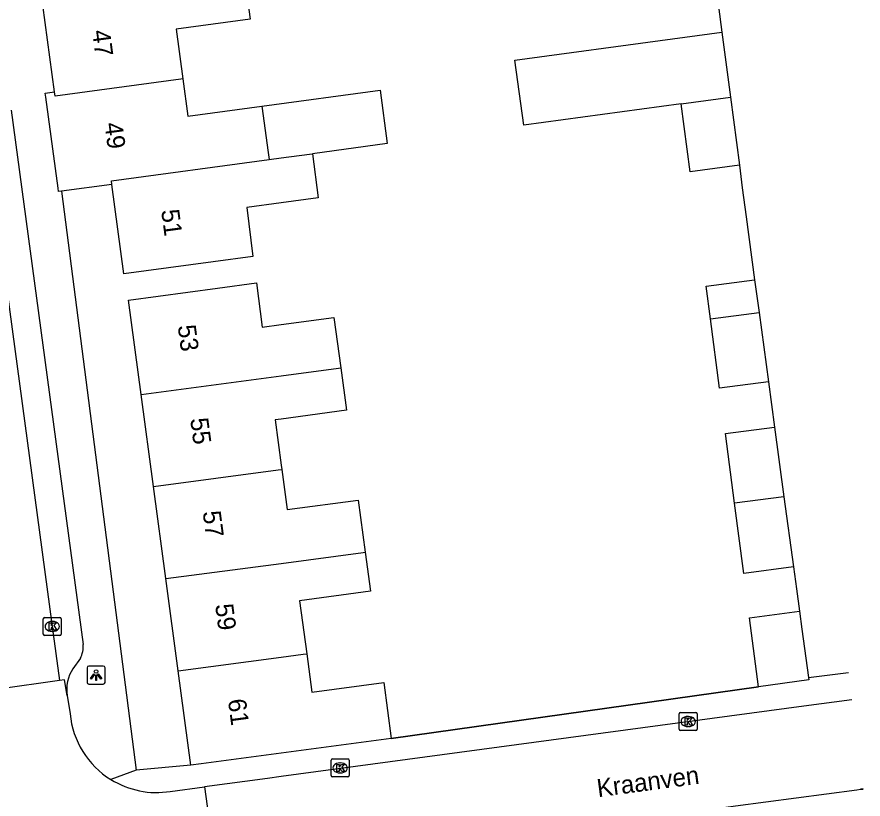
# Model space of a CAD drawing. Extents: x 163150 to 163546, y 380933 to 381635.
# Drawn here: x 163485.3 to 163532.37, y 381322.5 to 381366.01 of the extents above; entities that cross this region are included whole.
import ezdxf

# ---------------------------------------------------------------- set-up
doc = ezdxf.new("R2010")
doc.units = 0
for name, color, linetype in [('IMGEO_Kolk', 7, 'Continuous'), ('IMGEO_Lichtpunt', 7, 'Continuous'), ('IMGEO_Muur', 7, 'Continuous'), ('IMGEO_Openbare_ruimte_label', 7, 'Continuous'), ('IMGEO_Pand', 7, 'Continuous'), ('IMGEO_Pand_nummerreeks', 7, 'Continuous'), ('IMGEO_Rijbaan_lokaal_open', 7, 'Continuous'), ('IMGEO_Voetpad_open', 7, 'Continuous')]:
    doc.layers.add(name, color=color, linetype=linetype)

msp = doc.modelspace()

# ---------------------------------------------------------------- linework, layer by layer
at = {"layer": 'IMGEO_Kolk'}
for p, q in [((163486.766, 381331.681), (163486.766, 381332.533)), ((163486.841, 381332.607), (163487.693, 381332.607)), ((163487.767, 381332.533), (163487.767, 381331.681)), ((163487.254, 381332.387), (163487.279, 381332.387)), ((163487.693, 381331.607), (163486.841, 381331.607)), ((163487.277, 381331.827), (163487.252, 381331.827)), ((163522.141, 381326.39), (163522.141, 381327.242)), ((163522.216, 381327.316), (163523.068, 381327.316)), ((163522.629, 381327.096), (163522.654, 381327.096)), ((163523.142, 381327.242), (163523.142, 381326.39)), ((163522.652, 381326.536), (163522.627, 381326.536)), ((163523.068, 381326.316), (163522.216, 381326.316)), ((163502.776, 381323.807), (163502.776, 381324.659)), ((163502.851, 381324.733), (163503.703, 381324.733)), ((163503.264, 381324.513), (163503.289, 381324.513)), ((163503.777, 381324.659), (163503.777, 381323.807)), ((163503.703, 381323.733), (163502.851, 381323.733)), ((163503.287, 381323.953), (163503.262, 381323.953))]:
    msp.add_line(p, q, dxfattribs=at)
for points in [[(163486.766, 381331.681), (163486.766, 381332.533)], [(163486.841, 381332.607), (163487.693, 381332.607)], [(163487.767, 381332.533), (163487.767, 381331.681)], [(163487.087, 381332.307), (163487.21, 381332.307), (163487.21, 381332.156), (163487.34, 381332.307), (163487.504, 381332.307), (163487.358, 381332.156), (163487.511, 381331.907), (163487.359, 381331.907), (163487.274, 381332.071), (163487.21, 381332.004), (163487.21, 381331.907), (163487.087, 381331.907), (163487.087, 381332.307)], [(163487.693, 381331.607), (163486.841, 381331.607)], [(163522.141, 381326.39), (163522.141, 381327.242)], [(163522.216, 381327.316), (163523.068, 381327.316)], [(163522.462, 381327.016), (163522.585, 381327.016), (163522.585, 381326.865), (163522.715, 381327.016), (163522.879, 381327.016), (163522.733, 381326.865), (163522.886, 381326.616), (163522.734, 381326.616), (163522.649, 381326.78), (163522.585, 381326.713), (163522.585, 381326.616), (163522.462, 381326.616), (163522.462, 381327.016)], [(163523.142, 381327.242), (163523.142, 381326.39)], [(163523.068, 381326.316), (163522.216, 381326.316)], [(163502.776, 381323.807), (163502.776, 381324.659)], [(163502.851, 381324.733), (163503.703, 381324.733)], [(163503.777, 381324.659), (163503.777, 381323.807)], [(163503.097, 381324.433), (163503.22, 381324.433), (163503.22, 381324.282), (163503.35, 381324.433), (163503.514, 381324.433), (163503.368, 381324.282), (163503.521, 381324.033), (163503.369, 381324.033), (163503.284, 381324.197), (163503.22, 381324.13), (163503.22, 381324.033), (163503.097, 381324.033), (163503.097, 381324.433)], [(163503.703, 381323.733), (163502.851, 381323.733)]]:
    msp.add_lwpolyline(points, dxfattribs=at)
for centre, start, end in [((163486.843, 381332.531), 91.552, 178.448), ((163486.843, 381332.531), 91.552, 178.448), ((163487.691, 381332.531), 1.552, 88.448), ((163487.691, 381332.531), 1.552, 88.448), ((163486.843, 381331.683), 181.552, 268.448), ((163486.843, 381331.683), 181.552, 268.448), ((163487.691, 381331.683), 271.552, 358.448), ((163487.691, 381331.683), 271.552, 358.448), ((163522.218, 381327.24), 91.552, 178.448), ((163522.218, 381327.24), 91.552, 178.448), ((163523.066, 381327.24), 1.552, 88.448), ((163523.066, 381327.24), 1.552, 88.448), ((163522.218, 381326.392), 181.552, 268.448), ((163522.218, 381326.392), 181.552, 268.448), ((163523.066, 381326.392), 271.552, 358.448), ((163523.066, 381326.392), 271.552, 358.448), ((163502.853, 381324.657), 91.552, 178.448), ((163502.853, 381324.657), 91.552, 178.448), ((163503.701, 381324.657), 1.552, 88.448), ((163503.701, 381324.657), 1.552, 88.448), ((163502.853, 381323.809), 181.552, 268.448), ((163502.853, 381323.809), 181.552, 268.448), ((163503.701, 381323.809), 271.552, 358.448), ((163503.701, 381323.809), 271.552, 358.448)]:
    msp.add_arc(centre, 0.0765, start, end, dxfattribs=at)
for centre, major_axis, ratio, start_param, end_param in [((163487.253, 381332.107), (-0.387, 0.002), 0.722429, 4.712389, 7.853982), ((163487.278, 381332.107), (-0.39, 0.002), 0.717154, 1.570796, 4.712389), ((163522.628, 381326.816), (-0.387, 0.002), 0.722429, 4.712389, 7.853982), ((163522.653, 381326.816), (-0.39, 0.002), 0.717154, 1.570796, 4.712389), ((163503.263, 381324.233), (-0.387, 0.002), 0.722429, 4.712389, 7.853982), ((163503.288, 381324.233), (-0.39, 0.002), 0.717154, 1.570796, 4.712389)]:
    msp.add_ellipse(centre, major_axis=major_axis, ratio=ratio, start_param=start_param, end_param=end_param, dxfattribs=at)
at = {"layer": 'IMGEO_Lichtpunt'}
for p, q in [((163489.204, 381329.802), (163489.204, 381328.995)), ((163489.204, 381329.802), (163489.204, 381328.995)), ((163490.106, 381329.897), (163489.298, 381329.897)), ((163490.106, 381329.897), (163489.298, 381329.897)), ((163490.2, 381328.995), (163490.2, 381329.802)), ((163490.2, 381328.995), (163490.2, 381329.802)), ((163489.298, 381328.901), (163490.106, 381328.901)), ((163489.298, 381328.901), (163490.106, 381328.901))]:
    msp.add_line(p, q, dxfattribs=at)
for points in [[(163489.578, 381329.466), (163489.617, 381329.438), (163489.429, 381329.176), (163489.391, 381329.203), (163489.578, 381329.466)], [(163489.68, 381329.418), (163489.727, 381329.418), (163489.727, 381329.096), (163489.68, 381329.096), (163489.68, 381329.418)], [(163489.79, 381329.438), (163489.828, 381329.465), (163490.015, 381329.203), (163489.976, 381329.175), (163489.79, 381329.438)]]:
    msp.add_lwpolyline(points, dxfattribs=at)
msp.add_circle((163489.703, 381329.6), 0.0994, dxfattribs=at)
for centre, start, end in [((163489.298, 381329.802), 90, 180), ((163489.298, 381329.802), 90, 180), ((163490.106, 381329.802), 0, 90), ((163490.106, 381329.802), 0, 90), ((163489.298, 381328.995), 180, 270), ((163489.298, 381328.995), 180, 270), ((163490.106, 381328.995), 270, 0), ((163490.106, 381328.995), 270, 360)]:
    msp.add_arc(centre, 0.0946, start, end, dxfattribs=at)
at = {"layer": 'IMGEO_Muur'}
msp.add_lwpolyline([(163506.119, 381325.868), (163526.558, 381328.752)], dxfattribs=at)
at = {"layer": 'IMGEO_Pand'}
for points in [[(163497.967, 381368.18), (163498.276, 381365.88), (163494.156, 381365.327), (163494.527, 381362.57)], [(163487.388, 381361.841), (163486.74, 381366.662)], [(163522.25, 381361.173), (163513.489, 381359.985), (163512.998, 381363.614), (163521.762, 381364.799), (163524.509, 381365.17)], [(163524.509, 381365.17), (163524.987, 381361.544)], [(163494.527, 381362.57), (163494.413, 381362.555), (163487.419, 381361.609), (163487.388, 381361.841)], [(163494.527, 381362.57), (163494.805, 381360.5), (163498.932, 381361.054)], [(163487.783, 381356.32), (163487.612, 381356.297), (163487.586, 381356.488), (163486.908, 381361.54), (163486.877, 381361.772), (163487.388, 381361.841)], [(163498.932, 381361.054), (163505.501, 381361.936), (163505.9, 381358.964), (163501.736, 381358.401)], [(163522.25, 381361.173), (163524.987, 381361.544)], [(163524.987, 381361.544), (163525.486, 381357.76)], [(163498.932, 381361.054), (163499.279, 381358.474), (163499.333, 381358.076)], [(163525.486, 381357.76), (163522.758, 381357.393), (163522.25, 381361.173)], [(163501.736, 381358.401), (163502.064, 381355.949), (163500, 381355.667), (163498.084, 381355.406), (163498.43, 381352.684), (163496.208, 381352.386), (163491.252, 381351.72), (163490.583, 381356.696)], [(163499.333, 381358.076), (163500, 381358.166), (163501.575, 381358.379), (163501.736, 381358.401)], [(163490.583, 381356.696), (163490.557, 381356.89), (163499.333, 381358.076)], [(163490.583, 381356.696), (163487.783, 381356.32)], [(163523.879, 381349.211), (163523.641, 381351.03), (163526.335, 381351.392)], [(163526.335, 381351.392), (163526.581, 381349.569)], [(163492.21, 381345.016), (163491.507, 381350.258), (163496.463, 381350.923), (163498.62, 381351.213), (163498.949, 381348.761), (163500, 381348.902), (163502.936, 381349.294), (163503.312, 381346.486)], [(163523.879, 381349.211), (163526.581, 381349.569)], [(163526.581, 381349.569), (163527.101, 381345.716)], [(163527.101, 381345.716), (163524.384, 381345.355), (163523.879, 381349.211)], [(163492.21, 381345.016), (163500, 381346.048), (163503.18, 381346.469), (163503.312, 381346.486)], [(163503.312, 381346.486), (163503.627, 381344.128), (163500, 381343.643), (163499.665, 381343.598), (163500, 381341.086), (163500.033, 381340.835)], [(163492.898, 381339.89), (163492.21, 381345.016)], [(163525.222, 381338.955), (163524.714, 381342.835), (163527.441, 381343.197)], [(163527.441, 381343.197), (163527.965, 381339.319)], [(163492.898, 381339.89), (163499.837, 381340.809), (163500.033, 381340.835)], [(163500.033, 381340.835), (163500.331, 381338.604), (163504.288, 381339.132), (163504.676, 381336.232)], [(163493.586, 381334.763), (163492.898, 381339.89)], [(163527.965, 381339.319), (163525.222, 381338.955)], [(163527.965, 381339.319), (163528.491, 381335.418)], [(163528.491, 381335.418), (163525.733, 381335.053), (163525.222, 381338.955)], [(163493.586, 381334.763), (163500, 381335.613), (163504.561, 381336.217), (163504.676, 381336.232)], [(163504.676, 381336.232), (163504.966, 381334.06), (163501.026, 381333.533), (163501.42, 381330.584)], [(163494.274, 381329.637), (163493.586, 381334.763)], [(163526.558, 381328.752), (163526.055, 381332.589), (163528.823, 381332.956)], [(163528.823, 381332.956), (163528.958, 381331.96), (163529.325, 381329.257)], [(163494.274, 381329.637), (163500, 381330.396), (163501.218, 381330.557), (163501.42, 381330.584)], [(163501.42, 381330.584), (163501.705, 381328.452), (163505.703, 381328.986), (163506.119, 381325.868)], [(163494.978, 381324.392), (163494.274, 381329.637)], [(163529.325, 381329.257), (163529.342, 381329.128), (163526.558, 381328.752)], [(163506.119, 381325.868), (163500, 381325.057), (163495.551, 381324.468), (163494.978, 381324.392)]]:
    msp.add_lwpolyline(points, dxfattribs=at)
at = {"layer": 'IMGEO_Rijbaan_lokaal_open'}
for points in [[(163479.013, 381393.424), (163479.069, 381393.155), (163481.839, 381372.532), (163484.475, 381352.776), (163487.265, 381332.107), (163487.676, 381329.103)], [(163524.321, 381366.6), (163524.509, 381365.17)], [(163525.486, 381357.76), (163525.651, 381356.511), (163525.863, 381354.89), (163526.335, 381351.392)], [(163527.101, 381345.716), (163527.273, 381344.443), (163527.441, 381343.197)], [(163528.491, 381335.418), (163528.656, 381334.194), (163528.823, 381332.956)], [(163529.325, 381329.257), (163531.559, 381329.55)], [(163487.676, 381329.103), (163484.25, 381328.608)], [(163488.089, 381328.26), (163487.95, 381329.137), (163487.676, 381329.103)], [(163488.089, 381328.26), (163488.257, 381327.246)], [(163531.749, 381328.021), (163531.749, 381328.021), (163529.073, 381327.662), (163500, 381323.758), (163499.23, 381323.655), (163495.731, 381323.177)], [(163493.833, 381322.927), (163495.731, 381323.177)], [(163495.731, 381323.177), (163496.421, 381318.221)], [(163524.612, 381322.04), (163525.264, 381322.126), (163532.015, 381323.02), (163532.223, 381323.048)], [(163532.365, 381323.067), (163532.223, 381323.048)]]:
    msp.add_lwpolyline(points, dxfattribs=at)
for centre, radius, start, end in [((163493.064, 381327.696), 4.828, 185.347, 238.2884), ((163493.068, 381327.697), 4.831, 238.2493, 279.1109)]:
    msp.add_arc(centre, radius, start, end, dxfattribs=at)
at = {"layer": 'IMGEO_Voetpad_open'}
for points in [[(163484.987, 381360.827), (163488.99, 381331.093)], [(163487.783, 381356.32), (163491.94, 381324.111)], [(163488.828, 381330.336), (163488.41, 381329.753)], [(163526.558, 381328.752), (163506.119, 381325.868)], [(163491.94, 381324.111), (163490.526, 381323.589)], [(163494.978, 381324.392), (163491.94, 381324.111)], [(163532.223, 381323.048), (163532.367, 381323.051)]]:
    msp.add_lwpolyline(points, dxfattribs=at)
for centre, radius, start, end in [((163487.528, 381331.01), 1.465, 332.598, 3.2435), ((163490.237, 381328.579), 2.171, 147.2788, 188.4531), ((163532.34, 381321.083), 1.968, 89.2033, 89.2168)]:
    msp.add_arc(centre, radius, start, end, dxfattribs=at)

# ---------------------------------------------------------------- texts
at = {"layer": 'IMGEO_Openbare_ruimte_label'}
msp.add_text('Kraanven', height=1, rotation=7.5871, dxfattribs=at).set_placement((163517.628, 381322.603))
at = {"layer": 'IMGEO_Pand_nummerreeks'}
for s, rotation, p in [('47', 277.6488, (163489.476, 381365.232)), ('49', 277.6488, (163490.166, 381360.09)), ('51', 277.6545, (163493.32, 381355.25)), ('53', 277.643, (163494.241, 381348.825)), ('55', 277.643, (163494.936, 381343.652)), ('57', 277.643, (163495.63, 381338.479)), ('59', 277.643, (163496.324, 381333.305)), ('61', 277.643, (163497.033, 381328.02))]:
    msp.add_text(s, height=1, rotation=rotation, dxfattribs=at).set_placement(p)

doc.saveas('drawing.dxf')
